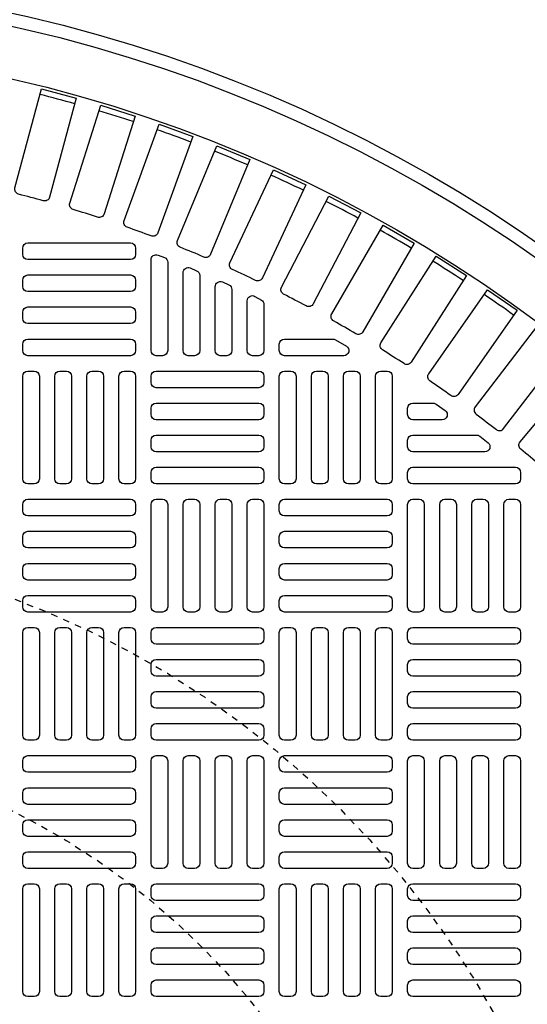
# Model space of a CAD drawing. Extents: x -169 to 2224, y 0 to 2796.
# Tile 497 of 530: x 1880.78 to 1888.57, y 1323.91 to 1339.03. Entities that reach past the tile are written whole.
import ezdxf

# ---------------------------------------------------------------- set-up
doc = ezdxf.new("R2010")
doc.units = 0
doc.header["$MEASUREMENT"] = 0
doc.linetypes.add('HIDDEN2', pattern=[0.28125, 0.1875, -0.09375])
doc.layers.get('DEFPOINTS').update_dxf_attribs({"linetype": 'CONTINUOUS'})
for name, color, linetype in [('TANK-MANHOLE-COVER-40', 2, 'CONTINUOUS'), ('TANK-MANHOLE-COVER-HATCH-40', 252, 'CONTINUOUS'), ('TANK-SLOPE', 3, 'CONTINUOUS')]:
    doc.layers.add(name, color=color, linetype=linetype)

msp = doc.modelspace()

# ---------------------------------------------------------------- linework, layer by layer
at = {"layer": 'DEFPOINTS', "color": 8, "linetype": 'HIDDEN2', "ltscale": 0.125}
msp.add_circle((1875.78648, 1317.01839), 14, dxfattribs=at)
msp.add_circle((1875.78648, 1317.01839), 14, dxfattribs=at)
at = {"layer": 'DEFPOINTS', "color": 8, "linetype": 'HIDDEN2', "ltscale": 0.5}
msp.add_circle((1875.78648, 1317.01839), 11, dxfattribs=at)
msp.add_circle((1875.78648, 1317.01839), 11, dxfattribs=at)
at = {"layer": 'TANK-MANHOLE-COVER-40', "color": 4, "linetype": 'Continuous'}
msp.add_circle((1875.78572, 1317.01839), 22.63902, dxfattribs=at)
at = {"layer": 'TANK-MANHOLE-COVER-40', "color": 1, "linetype": 'Continuous'}
msp.add_circle((1875.78572, 1317.01839), 22.44094, dxfattribs=at)
at = {"layer": 'TANK-MANHOLE-COVER-40', "color": 2, "linetype": 'Continuous'}
msp.add_circle((1875.78572, 1317.01839), 21.65354, dxfattribs=at)
at = {"layer": 'TANK-MANHOLE-COVER-HATCH-40', "linetype": 'Continuous'}
for points in [[(1881.14105, 1336.2472, 0.00491171), (1880.76226, 1336.3487, -0.41709369), (1880.70584, 1336.44533), (1881.11368, 1337.96741), (1881.64608, 1337.82475), (1881.23824, 1336.30267, -0.41709369), (1881.14105, 1336.2472)], [(1881.97471, 1335.9953, 0.00491171), (1881.6007, 1336.11323, -0.41709369), (1881.54854, 1336.21223), (1882.02239, 1337.71507), (1882.54806, 1337.54932), (1882.07422, 1336.04648, -0.41709369), (1881.97471, 1335.9953)], [(1882.79658, 1335.70728, 0.00491171), (1882.42807, 1335.84141, -0.41709369), (1882.38028, 1335.94259), (1882.91923, 1337.42333), (1883.43717, 1337.23481), (1882.89822, 1335.75407, -0.41709369), (1882.79658, 1335.70728)], [(1883.6051, 1335.38368, 0.00491171), (1883.2428, 1335.53375, -0.41709369), (1883.19947, 1335.63693), (1883.80249, 1337.09275), (1884.31171, 1336.88182), (1883.70869, 1335.426, -0.41709369), (1883.6051, 1335.38368)], [(1884.39874, 1335.02513, 0.00491171), (1884.04333, 1335.19086, -0.41709369), (1884.00454, 1335.29582), (1884.67049, 1336.72395), (1885.17003, 1336.49102), (1884.50408, 1335.06288, -0.41709369), (1884.39874, 1335.02513)], [(1885.17599, 1334.63229, 0.00491171), (1884.82814, 1334.81337, -0.41709369), (1884.79397, 1334.91993), (1885.52158, 1336.31765), (1886.01048, 1336.06314), (1885.28287, 1334.66542, -0.41709369), (1885.17599, 1334.63229)], [(1885.93536, 1334.20593, 0.00491171), (1885.59574, 1334.40201, -0.41709369), (1885.56625, 1334.50995), (1886.35413, 1335.87461), (1886.83147, 1335.59902), (1886.04359, 1334.23436, -0.41709369), (1885.93536, 1334.20593)], [(1886.67541, 1333.74685, 0.00491171), (1886.34467, 1333.95756, -0.41709369), (1886.31991, 1334.06668), (1887.16657, 1335.39568), (1887.63143, 1335.09953), (1886.78477, 1333.77053, -0.41709369), (1886.67541, 1333.74685)], [(1887.39473, 1333.25593, 0.00491171), (1887.07349, 1333.48086, -0.41709369), (1887.05352, 1333.59096), (1887.95735, 1334.88176), (1888.40885, 1334.56561), (1887.50502, 1333.27482, -0.41709369), (1887.39473, 1333.25593)], [(1888.09195, 1332.7341, 0.41709369), (1888.20296, 1332.74816), (1889.16223, 1333.9983), (1888.72495, 1334.33384), (1887.76568, 1333.08369, 0.41709369), (1887.78083, 1332.97282, -0.00491171), (1888.09195, 1332.7341)], [(1885.5839, 1334.12469, -0.1342636), (1885.62397, 1334.11373), (1885.79048, 1334.01531, -0.76325856), (1885.75041, 1333.86879), (1884.84083, 1333.86879), (1884.84083, 1333.86879, -0.41421356), (1884.76209, 1333.94753), (1884.76209, 1334.04595), (1884.76209, 1334.04595, -0.41421356), (1884.84083, 1334.12469), (1885.5839, 1334.12469)], [(1888.76575, 1332.18235, 0.00491171), (1888.46534, 1332.43442, -0.41709369), (1888.45504, 1332.54585), (1889.46792, 1333.75296), (1889.89015, 1333.39866), (1888.87727, 1332.19155, -0.41709369), (1888.76575, 1332.18235)], [(1887.1239, 1333.14044, -0.15754945), (1887.16997, 1333.12555), (1887.30637, 1333.02713, -0.72778796), (1887.2603, 1332.88453), (1886.80934, 1332.88453), (1886.80934, 1332.88453, -0.41421356), (1886.7306, 1332.96327), (1886.7306, 1333.0617), (1886.7306, 1333.0617, -0.41421356), (1886.80934, 1333.14044), (1887.1239, 1333.14044)], [(1887.79, 1332.64831, -0.16819223), (1887.83868, 1332.63146), (1887.9638, 1332.53304, -0.71204699), (1887.91512, 1332.39241), (1886.80934, 1332.39241), (1886.80934, 1332.39241, -0.41421356), (1886.7306, 1332.47115), (1886.7306, 1332.56957), (1886.7306, 1332.56957, -0.41421356), (1886.80934, 1332.64831), (1887.81725, 1332.64831)]]:
    msp.add_lwpolyline(points, format="xyb", dxfattribs=at)
at = {"layer": 'TANK-MANHOLE-COVER-HATCH-40', "linetype": 'Continuous', "flags": 128}
for points in [[(1882.55737, 1335.4239, -0.41421356), (1882.47863, 1335.34516), (1880.90383, 1335.34516, -0.41421356), (1880.82509, 1335.4239), (1880.82509, 1335.52233, -0.41421356), (1880.90383, 1335.60107), (1882.47863, 1335.60107, -0.41421356), (1882.55737, 1335.52233)], [(1882.55737, 1334.93178, -0.41421356), (1882.47863, 1334.85304), (1880.90383, 1334.85304, -0.41421356), (1880.82509, 1334.93178), (1880.82509, 1335.0302, -0.41421356), (1880.90383, 1335.10894), (1882.47863, 1335.10894, -0.41421356), (1882.55737, 1335.0302)], [(1882.55737, 1334.43965, -0.41421356), (1882.47863, 1334.36091), (1880.90383, 1334.36091, -0.41421356), (1880.82509, 1334.43965), (1880.82509, 1334.53808, -0.41421356), (1880.90383, 1334.61682), (1882.47863, 1334.61682, -0.41421356), (1882.55737, 1334.53808)], [(1882.55737, 1333.94753, -0.41421356), (1882.47863, 1333.86879), (1880.90383, 1333.86879, -0.41421356), (1880.82509, 1333.94753), (1880.82509, 1334.04595, -0.41421356), (1880.90383, 1334.12469), (1882.47863, 1334.12469, -0.41421356), (1882.55737, 1334.04595)], [(1880.90383, 1331.90028, -0.41421356), (1880.82509, 1331.97902), (1880.82509, 1333.55382, -0.41421356), (1880.90383, 1333.63256), (1881.00225, 1333.63256, -0.41421356), (1881.08099, 1333.55382), (1881.08099, 1331.97902, -0.41421356), (1881.00225, 1331.90028)], [(1881.39595, 1331.90028, -0.41421356), (1881.31721, 1331.97902), (1881.31721, 1333.55382, -0.41421356), (1881.39595, 1333.63256), (1881.49438, 1333.63256, -0.41421356), (1881.57312, 1333.55382), (1881.57312, 1331.97902, -0.41421356), (1881.49438, 1331.90028)], [(1881.88808, 1331.90028, -0.41421356), (1881.80934, 1331.97902), (1881.80934, 1333.55382, -0.41421356), (1881.88808, 1333.63256), (1881.9865, 1333.63256, -0.41421356), (1882.06524, 1333.55382), (1882.06524, 1331.97902, -0.41421356), (1881.9865, 1331.90028)], [(1882.3802, 1331.90028, -0.41421356), (1882.30146, 1331.97902), (1882.30146, 1333.55382, -0.41421356), (1882.3802, 1333.63256), (1882.47863, 1333.63256, -0.41421356), (1882.55737, 1333.55382), (1882.55737, 1331.97902, -0.41421356), (1882.47863, 1331.90028)], [(1882.79359, 1333.55382, -0.41421356), (1882.87233, 1333.63256), (1884.44713, 1333.63256, -0.41421356), (1884.52587, 1333.55382), (1884.52587, 1333.4554, -0.41421356), (1884.44713, 1333.37666), (1882.87233, 1333.37666, -0.41421356), (1882.79359, 1333.4554)], [(1884.84083, 1331.90028, -0.41421356), (1884.76209, 1331.97902), (1884.76209, 1333.55382, -0.41421356), (1884.84083, 1333.63256), (1884.93926, 1333.63256, -0.41421356), (1885.018, 1333.55382), (1885.018, 1331.97902, -0.41421356), (1884.93926, 1331.90028)], [(1885.33296, 1331.90028, -0.41421356), (1885.25422, 1331.97902), (1885.25422, 1333.55382, -0.41421356), (1885.33296, 1333.63256), (1885.43139, 1333.63256, -0.41421356), (1885.51013, 1333.55382), (1885.51013, 1331.97902, -0.41421356), (1885.43139, 1331.90028)], [(1885.82509, 1331.90028, -0.41421356), (1885.74635, 1331.97902), (1885.74635, 1333.55382, -0.41421356), (1885.82509, 1333.63256), (1885.92351, 1333.63256, -0.41421356), (1886.00225, 1333.55382), (1886.00225, 1331.97902, -0.41421356), (1885.92351, 1331.90028)], [(1886.31721, 1331.90028, -0.41421356), (1886.23847, 1331.97902), (1886.23847, 1333.55382, -0.41421356), (1886.31721, 1333.63256), (1886.41564, 1333.63256, -0.41421356), (1886.49438, 1333.55382), (1886.49438, 1331.97902, -0.41421356), (1886.41564, 1331.90028)], [(1882.79359, 1333.0617, -0.41421356), (1882.87233, 1333.14044), (1884.44713, 1333.14044, -0.41421356), (1884.52587, 1333.0617), (1884.52587, 1332.96327, -0.41421356), (1884.44713, 1332.88453), (1882.87233, 1332.88453, -0.41421356), (1882.79359, 1332.96327)], [(1882.79359, 1332.56957, -0.41421356), (1882.87233, 1332.64831), (1884.44713, 1332.64831, -0.41421356), (1884.52587, 1332.56957), (1884.52587, 1332.47115, -0.41421356), (1884.44713, 1332.39241), (1882.87233, 1332.39241, -0.41421356), (1882.79359, 1332.47115)], [(1882.79359, 1332.07745, -0.41421356), (1882.87233, 1332.15619), (1884.44713, 1332.15619, -0.41421356), (1884.52587, 1332.07745), (1884.52587, 1331.97902, -0.41421356), (1884.44713, 1331.90028), (1882.87233, 1331.90028, -0.41421356), (1882.79359, 1331.97902)], [(1882.55737, 1331.4869, -0.41421356), (1882.47863, 1331.40816), (1880.90383, 1331.40816, -0.41421356), (1880.82509, 1331.4869), (1880.82509, 1331.58532, -0.41421356), (1880.90383, 1331.66406), (1882.47863, 1331.66406, -0.41421356), (1882.55737, 1331.58532)], [(1882.87233, 1329.93178, -0.41421356), (1882.79359, 1330.01052), (1882.79359, 1331.58532, -0.41421356), (1882.87233, 1331.66406), (1882.97076, 1331.66406, -0.41421356), (1883.0495, 1331.58532), (1883.0495, 1330.01052, -0.41421356), (1882.97076, 1329.93178)], [(1883.36446, 1329.93178, -0.41421356), (1883.28572, 1330.01052), (1883.28572, 1331.58532, -0.41421356), (1883.36446, 1331.66406), (1883.46288, 1331.66406, -0.41421356), (1883.54162, 1331.58532), (1883.54162, 1330.01052, -0.41421356), (1883.46288, 1329.93178)], [(1883.85658, 1329.93178, -0.41421356), (1883.77784, 1330.01052), (1883.77784, 1331.58532, -0.41421356), (1883.85658, 1331.66406), (1883.95501, 1331.66406, -0.41421356), (1884.03375, 1331.58532), (1884.03375, 1330.01052, -0.41421356), (1883.95501, 1329.93178)], [(1884.34871, 1329.93178, -0.41421356), (1884.26997, 1330.01052), (1884.26997, 1331.58532, -0.41421356), (1884.34871, 1331.66406), (1884.44713, 1331.66406, -0.41421356), (1884.52587, 1331.58532), (1884.52587, 1330.01052, -0.41421356), (1884.44713, 1329.93178)], [(1886.49438, 1331.4869, -0.41421356), (1886.41564, 1331.40816), (1884.84083, 1331.40816, -0.41421356), (1884.76209, 1331.4869), (1884.76209, 1331.58532, -0.41421356), (1884.84083, 1331.66406), (1886.41564, 1331.66406, -0.41421356), (1886.49438, 1331.58532)], [(1886.80934, 1329.93178, -0.41421356), (1886.7306, 1330.01052), (1886.7306, 1331.58532, -0.41421356), (1886.80934, 1331.66406), (1886.90776, 1331.66406, -0.41421356), (1886.9865, 1331.58532), (1886.9865, 1330.01052, -0.41421356), (1886.90776, 1329.93178)], [(1887.30146, 1329.93178, -0.41421356), (1887.22272, 1330.01052), (1887.22272, 1331.58532, -0.41421356), (1887.30146, 1331.66406), (1887.39989, 1331.66406, -0.41421356), (1887.47863, 1331.58532), (1887.47863, 1330.01052, -0.41421356), (1887.39989, 1329.93178)], [(1887.79359, 1329.93178, -0.41421356), (1887.71485, 1330.01052), (1887.71485, 1331.58532, -0.41421356), (1887.79359, 1331.66406), (1887.89202, 1331.66406, -0.41421356), (1887.97076, 1331.58532), (1887.97076, 1330.01052, -0.41421356), (1887.89202, 1329.93178)], [(1888.28572, 1329.93178, -0.41421356), (1888.20698, 1330.01052), (1888.20698, 1331.58532, -0.41421356), (1888.28572, 1331.66406), (1888.38414, 1331.66406, -0.41421356), (1888.46288, 1331.58532), (1888.46288, 1330.01052, -0.41421356), (1888.38414, 1329.93178)], [(1882.55737, 1330.99477, -0.41421356), (1882.47863, 1330.91603), (1880.90383, 1330.91603, -0.41421356), (1880.82509, 1330.99477), (1880.82509, 1331.09319, -0.41421356), (1880.90383, 1331.17194), (1882.47863, 1331.17194, -0.41421356), (1882.55737, 1331.09319)], [(1886.49438, 1330.99477, -0.41421356), (1886.41564, 1330.91603), (1884.84083, 1330.91603, -0.41421356), (1884.76209, 1330.99477), (1884.76209, 1331.09319, -0.41421356), (1884.84083, 1331.17194), (1886.41564, 1331.17194, -0.41421356), (1886.49438, 1331.09319)], [(1882.55737, 1330.50264, -0.41421356), (1882.47863, 1330.4239), (1880.90383, 1330.4239, -0.41421356), (1880.82509, 1330.50264), (1880.82509, 1330.60107, -0.41421356), (1880.90383, 1330.67981), (1882.47863, 1330.67981, -0.41421356), (1882.55737, 1330.60107)], [(1886.49438, 1330.50264, -0.41421356), (1886.41564, 1330.4239), (1884.84083, 1330.4239, -0.41421356), (1884.76209, 1330.50264), (1884.76209, 1330.60107, -0.41421356), (1884.84083, 1330.67981), (1886.41564, 1330.67981, -0.41421356), (1886.49438, 1330.60107)], [(1882.55737, 1330.01052, -0.41421356), (1882.47863, 1329.93178), (1880.90383, 1329.93178, -0.41421356), (1880.82509, 1330.01052), (1880.82509, 1330.10894, -0.41421356), (1880.90383, 1330.18768), (1882.47863, 1330.18768, -0.41421356), (1882.55737, 1330.10894)], [(1886.49438, 1330.01052, -0.41421356), (1886.41564, 1329.93178), (1884.84083, 1329.93178, -0.41421356), (1884.76209, 1330.01052), (1884.76209, 1330.10894, -0.41421356), (1884.84083, 1330.18768), (1886.41564, 1330.18768, -0.41421356), (1886.49438, 1330.10894)], [(1880.90383, 1327.96327, -0.41421356), (1880.82509, 1328.04201), (1880.82509, 1329.61682, -0.41421356), (1880.90383, 1329.69556), (1881.00225, 1329.69556, -0.41421356), (1881.08099, 1329.61682), (1881.08099, 1328.04201, -0.41421356), (1881.00225, 1327.96327)], [(1881.39595, 1327.96327, -0.41421356), (1881.31721, 1328.04201), (1881.31721, 1329.61682, -0.41421356), (1881.39595, 1329.69556), (1881.49438, 1329.69556, -0.41421356), (1881.57312, 1329.61682), (1881.57312, 1328.04201, -0.41421356), (1881.49438, 1327.96327)], [(1881.88808, 1327.96327, -0.41421356), (1881.80934, 1328.04201), (1881.80934, 1329.61682, -0.41421356), (1881.88808, 1329.69556), (1881.9865, 1329.69556, -0.41421356), (1882.06524, 1329.61682), (1882.06524, 1328.04201, -0.41421356), (1881.9865, 1327.96327)], [(1882.3802, 1327.96327, -0.41421356), (1882.30146, 1328.04201), (1882.30146, 1329.61682, -0.41421356), (1882.3802, 1329.69556), (1882.47863, 1329.69556, -0.41421356), (1882.55737, 1329.61682), (1882.55737, 1328.04201, -0.41421356), (1882.47863, 1327.96327)], [(1882.79359, 1329.61682, -0.41421356), (1882.87233, 1329.69556), (1884.44713, 1329.69556, -0.41421356), (1884.52587, 1329.61682), (1884.52587, 1329.51839, -0.41421356), (1884.44713, 1329.43965), (1882.87233, 1329.43965, -0.41421356), (1882.79359, 1329.51839)], [(1884.84083, 1327.96327, -0.41421356), (1884.76209, 1328.04201), (1884.76209, 1329.61682, -0.41421356), (1884.84083, 1329.69556), (1884.93926, 1329.69556, -0.41421356), (1885.018, 1329.61682), (1885.018, 1328.04201, -0.41421356), (1884.93926, 1327.96327)], [(1885.33296, 1327.96327, -0.41421356), (1885.25422, 1328.04201), (1885.25422, 1329.61682, -0.41421356), (1885.33296, 1329.69556), (1885.43139, 1329.69556, -0.41421356), (1885.51013, 1329.61682), (1885.51013, 1328.04201, -0.41421356), (1885.43139, 1327.96327)], [(1885.82509, 1327.96327, -0.41421356), (1885.74635, 1328.04201), (1885.74635, 1329.61682, -0.41421356), (1885.82509, 1329.69556), (1885.92351, 1329.69556, -0.41421356), (1886.00225, 1329.61682), (1886.00225, 1328.04201, -0.41421356), (1885.92351, 1327.96327)], [(1886.31721, 1327.96327, -0.41421356), (1886.23847, 1328.04201), (1886.23847, 1329.61682, -0.41421356), (1886.31721, 1329.69556), (1886.41564, 1329.69556, -0.41421356), (1886.49438, 1329.61682), (1886.49438, 1328.04201, -0.41421356), (1886.41564, 1327.96327)], [(1886.7306, 1329.61682, -0.41421356), (1886.80934, 1329.69556), (1888.38414, 1329.69556, -0.41421356), (1888.46288, 1329.61682), (1888.46288, 1329.51839, -0.41421356), (1888.38414, 1329.43965), (1886.80934, 1329.43965, -0.41421356), (1886.7306, 1329.51839)], [(1882.79359, 1329.12469, -0.41421356), (1882.87233, 1329.20343), (1884.44713, 1329.20343, -0.41421356), (1884.52587, 1329.12469), (1884.52587, 1329.02627, -0.41421356), (1884.44713, 1328.94753), (1882.87233, 1328.94753, -0.41421356), (1882.79359, 1329.02627)], [(1886.7306, 1329.12469, -0.41421356), (1886.80934, 1329.20343), (1888.38414, 1329.20343, -0.41421356), (1888.46288, 1329.12469), (1888.46288, 1329.02627, -0.41421356), (1888.38414, 1328.94753), (1886.80934, 1328.94753, -0.41421356), (1886.7306, 1329.02627)], [(1882.79359, 1328.63256, -0.41421356), (1882.87233, 1328.71131), (1884.44713, 1328.71131, -0.41421356), (1884.52587, 1328.63256), (1884.52587, 1328.53414, -0.41421356), (1884.44713, 1328.4554), (1882.87233, 1328.4554, -0.41421356), (1882.79359, 1328.53414)], [(1886.7306, 1328.63256, -0.41421356), (1886.80934, 1328.71131), (1888.38414, 1328.71131, -0.41421356), (1888.46288, 1328.63256), (1888.46288, 1328.53414, -0.41421356), (1888.38414, 1328.4554), (1886.80934, 1328.4554, -0.41421356), (1886.7306, 1328.53414)], [(1882.79359, 1328.14044, -0.41421356), (1882.87233, 1328.21918), (1884.44713, 1328.21918, -0.41421356), (1884.52587, 1328.14044), (1884.52587, 1328.04201, -0.41421356), (1884.44713, 1327.96327), (1882.87233, 1327.96327, -0.41421356), (1882.79359, 1328.04201)], [(1886.7306, 1328.14044, -0.41421356), (1886.80934, 1328.21918), (1888.38414, 1328.21918, -0.41421356), (1888.46288, 1328.14044), (1888.46288, 1328.04201, -0.41421356), (1888.38414, 1327.96327), (1886.80934, 1327.96327, -0.41421356), (1886.7306, 1328.04201)], [(1882.55737, 1327.54989, -0.41421356), (1882.47863, 1327.47115), (1880.90383, 1327.47115, -0.41421356), (1880.82509, 1327.54989), (1880.82509, 1327.64831, -0.41421356), (1880.90383, 1327.72705), (1882.47863, 1327.72705, -0.41421356), (1882.55737, 1327.64831)], [(1882.87233, 1325.99477, -0.41421356), (1882.79359, 1326.07351), (1882.79359, 1327.64831, -0.41421356), (1882.87233, 1327.72705), (1882.97076, 1327.72705, -0.41421356), (1883.0495, 1327.64831), (1883.0495, 1326.07351, -0.41421356), (1882.97076, 1325.99477)], [(1883.36446, 1325.99477, -0.41421356), (1883.28572, 1326.07351), (1883.28572, 1327.64831, -0.41421356), (1883.36446, 1327.72705), (1883.46288, 1327.72705, -0.41421356), (1883.54162, 1327.64831), (1883.54162, 1326.07351, -0.41421356), (1883.46288, 1325.99477)], [(1883.85658, 1325.99477, -0.41421356), (1883.77784, 1326.07351), (1883.77784, 1327.64831, -0.41421356), (1883.85658, 1327.72705), (1883.95501, 1327.72705, -0.41421356), (1884.03375, 1327.64831), (1884.03375, 1326.07351, -0.41421356), (1883.95501, 1325.99477)], [(1884.34871, 1325.99477, -0.41421356), (1884.26997, 1326.07351), (1884.26997, 1327.64831, -0.41421356), (1884.34871, 1327.72705), (1884.44713, 1327.72705, -0.41421356), (1884.52587, 1327.64831), (1884.52587, 1326.07351, -0.41421356), (1884.44713, 1325.99477)], [(1886.49438, 1327.54989, -0.41421356), (1886.41564, 1327.47115), (1884.84083, 1327.47115, -0.41421356), (1884.76209, 1327.54989), (1884.76209, 1327.64831, -0.41421356), (1884.84083, 1327.72705), (1886.41564, 1327.72705, -0.41421356), (1886.49438, 1327.64831)], [(1886.80934, 1325.99477, -0.41421356), (1886.7306, 1326.07351), (1886.7306, 1327.64831, -0.41421356), (1886.80934, 1327.72705), (1886.90776, 1327.72705, -0.41421356), (1886.9865, 1327.64831), (1886.9865, 1326.07351, -0.41421356), (1886.90776, 1325.99477)], [(1887.30146, 1325.99477, -0.41421356), (1887.22272, 1326.07351), (1887.22272, 1327.64831, -0.41421356), (1887.30146, 1327.72705), (1887.39989, 1327.72705, -0.41421356), (1887.47863, 1327.64831), (1887.47863, 1326.07351, -0.41421356), (1887.39989, 1325.99477)], [(1887.79359, 1325.99477, -0.41421356), (1887.71485, 1326.07351), (1887.71485, 1327.64831, -0.41421356), (1887.79359, 1327.72705), (1887.89202, 1327.72705, -0.41421356), (1887.97076, 1327.64831), (1887.97076, 1326.07351, -0.41421356), (1887.89202, 1325.99477)], [(1888.28572, 1325.99477, -0.41421356), (1888.20698, 1326.07351), (1888.20698, 1327.64831, -0.41421356), (1888.28572, 1327.72705), (1888.38414, 1327.72705, -0.41421356), (1888.46288, 1327.64831), (1888.46288, 1326.07351, -0.41421356), (1888.38414, 1325.99477)], [(1882.55737, 1327.05776, -0.41421356), (1882.47863, 1326.97902), (1880.90383, 1326.97902, -0.41421356), (1880.82509, 1327.05776), (1880.82509, 1327.15619, -0.41421356), (1880.90383, 1327.23493), (1882.47863, 1327.23493, -0.41421356), (1882.55737, 1327.15619)], [(1886.49438, 1327.05776, -0.41421356), (1886.41564, 1326.97902), (1884.84083, 1326.97902, -0.41421356), (1884.76209, 1327.05776), (1884.76209, 1327.15619, -0.41421356), (1884.84083, 1327.23493), (1886.41564, 1327.23493, -0.41421356), (1886.49438, 1327.15619)], [(1882.55737, 1326.56564, -0.41421356), (1882.47863, 1326.4869), (1880.90383, 1326.4869, -0.41421356), (1880.82509, 1326.56564), (1880.82509, 1326.66406, -0.41421356), (1880.90383, 1326.7428), (1882.47863, 1326.7428, -0.41421356), (1882.55737, 1326.66406)], [(1886.49438, 1326.56564, -0.41421356), (1886.41564, 1326.4869), (1884.84083, 1326.4869, -0.41421356), (1884.76209, 1326.56564), (1884.76209, 1326.66406, -0.41421356), (1884.84083, 1326.7428), (1886.41564, 1326.7428, -0.41421356), (1886.49438, 1326.66406)], [(1882.55737, 1326.07351, -0.41421356), (1882.47863, 1325.99477), (1880.90383, 1325.99477, -0.41421356), (1880.82509, 1326.07351), (1880.82509, 1326.17194, -0.41421356), (1880.90383, 1326.25068), (1882.47863, 1326.25068, -0.41421356), (1882.55737, 1326.17194)], [(1886.49438, 1326.07351, -0.41421356), (1886.41564, 1325.99477), (1884.84083, 1325.99477, -0.41421356), (1884.76209, 1326.07351), (1884.76209, 1326.17194, -0.41421356), (1884.84083, 1326.25068), (1886.41564, 1326.25068, -0.41421356), (1886.49438, 1326.17194)], [(1880.90383, 1324.02627, -0.41421356), (1880.82509, 1324.10501), (1880.82509, 1325.67981, -0.41421356), (1880.90383, 1325.75855), (1881.00225, 1325.75855, -0.41421356), (1881.08099, 1325.67981), (1881.08099, 1324.10501, -0.41421356), (1881.00225, 1324.02627)], [(1881.39595, 1324.02627, -0.41421356), (1881.31721, 1324.10501), (1881.31721, 1325.67981, -0.41421356), (1881.39595, 1325.75855), (1881.49438, 1325.75855, -0.41421356), (1881.57312, 1325.67981), (1881.57312, 1324.10501, -0.41421356), (1881.49438, 1324.02627)], [(1881.88808, 1324.02627, -0.41421356), (1881.80934, 1324.10501), (1881.80934, 1325.67981, -0.41421356), (1881.88808, 1325.75855), (1881.9865, 1325.75855, -0.41421356), (1882.06524, 1325.67981), (1882.06524, 1324.10501, -0.41421356), (1881.9865, 1324.02627)], [(1882.3802, 1324.02627, -0.41421356), (1882.30146, 1324.10501), (1882.30146, 1325.67981, -0.41421356), (1882.3802, 1325.75855), (1882.47863, 1325.75855, -0.41421356), (1882.55737, 1325.67981), (1882.55737, 1324.10501, -0.41421356), (1882.47863, 1324.02627)], [(1882.79359, 1325.67981, -0.41421356), (1882.87233, 1325.75855), (1884.44713, 1325.75855, -0.41421356), (1884.52587, 1325.67981), (1884.52587, 1325.58138, -0.41421356), (1884.44713, 1325.50264), (1882.87233, 1325.50264, -0.41421356), (1882.79359, 1325.58138)], [(1884.84083, 1324.02627, -0.41421356), (1884.76209, 1324.10501), (1884.76209, 1325.67981, -0.41421356), (1884.84083, 1325.75855), (1884.93926, 1325.75855, -0.41421356), (1885.018, 1325.67981), (1885.018, 1324.10501, -0.41421356), (1884.93926, 1324.02627)], [(1885.33296, 1324.02627, -0.41421356), (1885.25422, 1324.10501), (1885.25422, 1325.67981, -0.41421356), (1885.33296, 1325.75855), (1885.43139, 1325.75855, -0.41421356), (1885.51013, 1325.67981), (1885.51013, 1324.10501, -0.41421356), (1885.43139, 1324.02627)], [(1885.82509, 1324.02627, -0.41421356), (1885.74635, 1324.10501), (1885.74635, 1325.67981, -0.41421356), (1885.82509, 1325.75855), (1885.92351, 1325.75855, -0.41421356), (1886.00225, 1325.67981), (1886.00225, 1324.10501, -0.41421356), (1885.92351, 1324.02627)], [(1886.31721, 1324.02627, -0.41421356), (1886.23847, 1324.10501), (1886.23847, 1325.67981, -0.41421356), (1886.31721, 1325.75855), (1886.41564, 1325.75855, -0.41421356), (1886.49438, 1325.67981), (1886.49438, 1324.10501, -0.41421356), (1886.41564, 1324.02627)], [(1886.7306, 1325.67981, -0.41421356), (1886.80934, 1325.75855), (1888.38414, 1325.75855, -0.41421356), (1888.46288, 1325.67981), (1888.46288, 1325.58138, -0.41421356), (1888.38414, 1325.50264), (1886.80934, 1325.50264, -0.41421356), (1886.7306, 1325.58138)], [(1882.79359, 1325.18768, -0.41421356), (1882.87233, 1325.26642), (1884.44713, 1325.26642, -0.41421356), (1884.52587, 1325.18768), (1884.52587, 1325.08926, -0.41421356), (1884.44713, 1325.01052), (1882.87233, 1325.01052, -0.41421356), (1882.79359, 1325.08926)], [(1886.7306, 1325.18768, -0.41421356), (1886.80934, 1325.26642), (1888.38414, 1325.26642, -0.41421356), (1888.46288, 1325.18768), (1888.46288, 1325.08926, -0.41421356), (1888.38414, 1325.01052), (1886.80934, 1325.01052, -0.41421356), (1886.7306, 1325.08926)], [(1882.79359, 1324.69556, -0.41421356), (1882.87233, 1324.7743), (1884.44713, 1324.7743, -0.41421356), (1884.52587, 1324.69556), (1884.52587, 1324.59713, -0.41421356), (1884.44713, 1324.51839), (1882.87233, 1324.51839, -0.41421356), (1882.79359, 1324.59713)], [(1886.7306, 1324.69556, -0.41421356), (1886.80934, 1324.7743), (1888.38414, 1324.7743, -0.41421356), (1888.46288, 1324.69556), (1888.46288, 1324.59713, -0.41421356), (1888.38414, 1324.51839), (1886.80934, 1324.51839, -0.41421356), (1886.7306, 1324.59713)], [(1882.79359, 1324.20343, -0.41421356), (1882.87233, 1324.28217), (1884.44713, 1324.28217, -0.41421356), (1884.52587, 1324.20343), (1884.52587, 1324.10501, -0.41421356), (1884.44713, 1324.02627), (1882.87233, 1324.02627, -0.41421356), (1882.79359, 1324.10501)], [(1886.7306, 1324.20343, -0.41421356), (1886.80934, 1324.28217), (1888.38414, 1324.28217, -0.41421356), (1888.46288, 1324.20343), (1888.46288, 1324.10501, -0.41421356), (1888.38414, 1324.02627), (1886.80934, 1324.02627, -0.41421356), (1886.7306, 1324.10501)]]:
    msp.add_lwpolyline(points, format="xyb", close=True, dxfattribs=at)
at = {"layer": 'TANK-MANHOLE-COVER-HATCH-40', "linetype": 'Continuous'}
for points in [[(1882.87233, 1333.86879, -0.41421356), (1882.79359, 1333.94753), (1882.79359, 1335.34089, -0.52729524), (1882.90082, 1335.4143), (1882.99924, 1335.3761, -0.30950451), (1883.0495, 1335.30269), (1883.0495, 1333.94753), (1883.0495, 1333.94753, -0.41421356), (1882.97076, 1333.86879), (1882.87233, 1333.86879)], [(1883.36446, 1333.86879, -0.41421356), (1883.28572, 1333.94753), (1883.28572, 1335.14286, -0.53592322), (1883.39491, 1335.21547), (1883.49333, 1335.17419, -0.30214843), (1883.54162, 1335.10158), (1883.54162, 1333.94753), (1883.54162, 1333.94753, -0.41421356), (1883.46288, 1333.86879), (1883.36446, 1333.86879)], [(1883.85658, 1333.86879, -0.41421356), (1883.77784, 1333.94753), (1883.77784, 1334.92912, -0.54471323), (1883.889, 1335.00088), (1883.98742, 1334.95641, -0.2947387), (1884.03375, 1334.88466), (1884.03375, 1333.94753), (1884.03375, 1333.94753, -0.41421356), (1883.95501, 1333.86879), (1883.85658, 1333.86879)], [(1884.52587, 1334.65518), (1884.52587, 1333.94753), (1884.52587, 1333.94753, -0.41421356), (1884.44713, 1333.86879), (1884.34871, 1333.86879), (1884.34871, 1333.86879, -0.41421356), (1884.26997, 1333.94753), (1884.26997, 1334.71201, -0.57735027), (1884.38808, 1334.7802), (1884.4865, 1334.72337, -0.26794919)], [(1886.7306, 1332.07745, -0.41421356), (1886.80934, 1332.15619), (1888.38414, 1332.15619, -0.41421356), (1888.46288, 1332.07745), (1888.46288, 1331.97902, -0.41421356), (1888.38414, 1331.90028), (1886.80934, 1331.90028, -0.41421356), (1886.7306, 1331.97902)]]:
    msp.add_lwpolyline(points, format="xyb", close=True, dxfattribs=at)
for start, end in [(74.266426, 75.733574), (71.766426, 73.233574), (69.266426, 70.733574), (66.766426, 68.233574), (64.266426, 65.733574), (61.766426, 63.233574), (59.266426, 60.733574), (56.766426, 58.233574), (54.266426, 55.733574)]:
    msp.add_arc((1875.78572, 1317.01839), 21.52559, start, end, dxfattribs=at)
at = {"layer": 'TANK-SLOPE'}
msp.add_circle((1875.78572, 1317.01839), 34.63902, dxfattribs=at)

doc.saveas('drawing.dxf')
